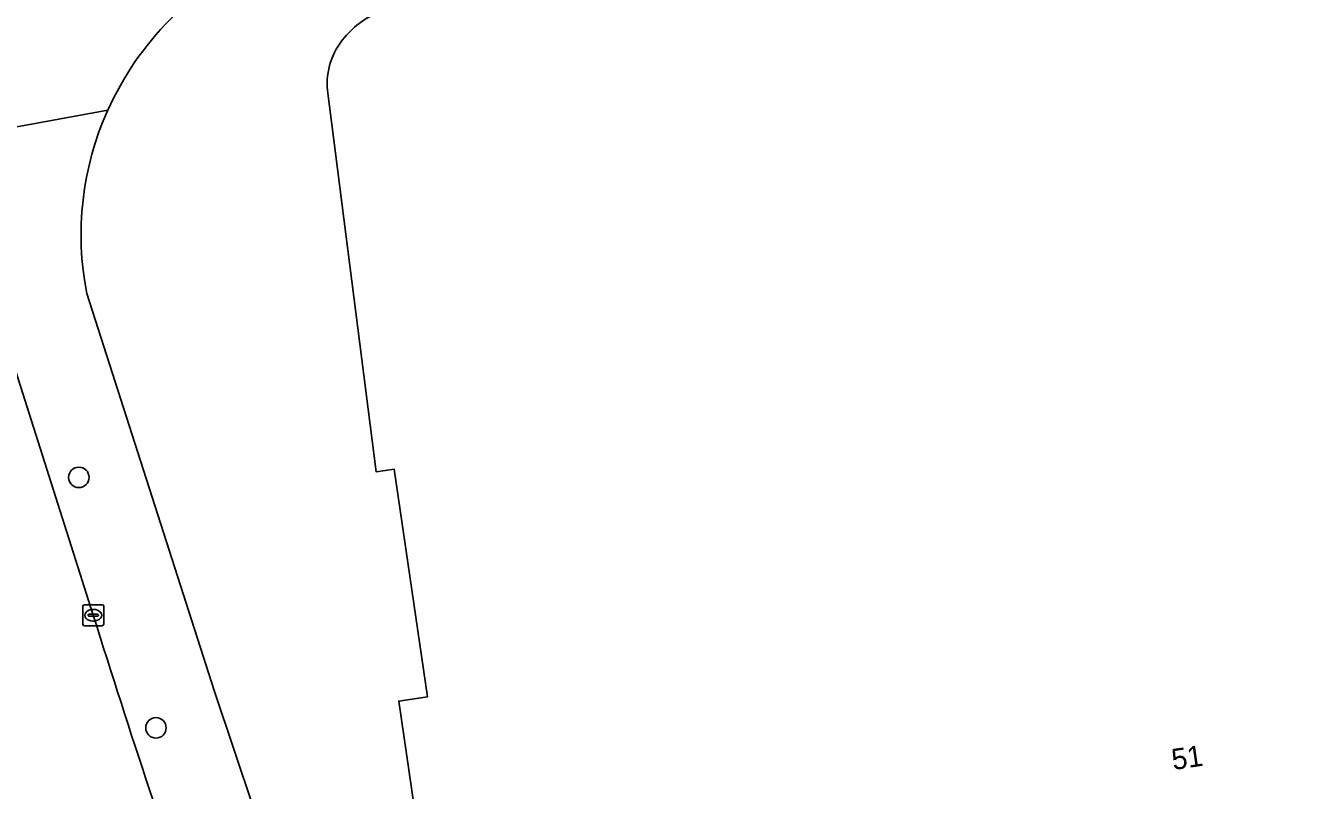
# Model space of a CAD drawing. Extents: x 159499 to 160349, y 382524 to 383273.
# Drawn here: x 159624.2 to 159685.5, y 382668 to 382704.5 of the extents above; entities that cross this region are included whole.
import ezdxf

# ---------------------------------------------------------------- set-up
doc = ezdxf.new("R2010")
doc.units = 0
for name, color, linetype in [('IMGEO_Berm_groen', 7, 'Continuous'), ('IMGEO_Boom', 7, 'Continuous'), ('IMGEO_Erf', 7, 'Continuous'), ('IMGEO_Kolk', 7, 'Continuous'), ('IMGEO_Pand', 7, 'Continuous'), ('IMGEO_Pand_nummerreeks', 7, 'Continuous'), ('IMGEO_Rijbaan_lokaal_open', 7, 'Continuous'), ('IMGEO_Voetpad_open', 7, 'Continuous')]:
    doc.layers.add(name, color=color, linetype=linetype)

msp = doc.modelspace()

# ---------------------------------------------------------------- linework, layer by layer
at = {"layer": 'IMGEO_Berm_groen'}
msp.add_arc((160288.417, 382888.96), 701.029, 197.7259, 199.40505, dxfattribs=at)
at = {"layer": 'IMGEO_Boom'}
for centre in [(159626.787, 382682.948), (159630.471, 382670.99)]:
    msp.add_circle(centre, 0.489, dxfattribs=at)
at = {"layer": 'IMGEO_Erf'}
for points in [[(159656.75, 382658.455), (159648.598, 382657.265), (159648.647, 382656.927), (159644.395, 382656.307), (159642.066, 382672.269), (159643.442, 382672.47), (159641.857, 382683.335), (159640.997, 382683.21), (159638.66, 382701.423)], [(159627.166, 382691.73), (159633.264, 382672.724), (159636.993, 382661.627), (159639.603, 382654.41)]]:
    msp.add_lwpolyline(points, dxfattribs=at)
for centre, radius, start, end in [((159641.629, 382694.408), 14.765, 114.83258, 155.71736), ((159642.683, 382701.29), 4.164, 109.83892, 140.35503), ((159642.019, 382701.73), 3.373, 138.90336, 185.22388), ((159641.402, 382694.529), 14.509, 155.785, 191.12369)]:
    msp.add_arc(centre, radius, start, end, dxfattribs=at)
at = {"layer": 'IMGEO_Kolk'}
for p, q in [((159626.977, 382675.942), (159626.977, 382676.794)), ((159627.052, 382676.868), (159627.904, 382676.868)), ((159627.236, 382676.362), (159627.236, 382676.374)), ((159627.279, 382676.411), (159627.677, 382676.411)), ((159627.465, 382676.648), (159627.49, 382676.648)), ((159627.72, 382676.374), (159627.72, 382676.362)), ((159627.978, 382676.794), (159627.978, 382675.942)), ((159627.904, 382675.868), (159627.052, 382675.868)), ((159627.674, 382676.325), (159627.276, 382676.325)), ((159627.488, 382676.088), (159627.463, 382676.088))]:
    msp.add_line(p, q, dxfattribs=at)
for points in [[(159626.977, 382675.942), (159626.977, 382676.794)], [(159627.052, 382676.868), (159627.904, 382676.868)], [(159627.978, 382676.794), (159627.978, 382675.942)], [(159627.904, 382675.868), (159627.052, 382675.868)]]:
    msp.add_lwpolyline(points, dxfattribs=at)
for centre, radius, start, end in [((159627.054, 382676.792), 0.0765, 91.55205, 178.44795), ((159627.054, 382676.792), 0.0765, 91.55205, 178.44795), ((159627.276, 382676.371), 0.0403, 85.87752, 175.75265), ((159627.681, 382676.373), 0.0386, 1.73085, 96.63898), ((159627.902, 382676.792), 0.0765, 1.55205, 88.44795), ((159627.902, 382676.792), 0.0765, 1.55205, 88.44795), ((159627.054, 382675.944), 0.0765, 181.55205, 268.44795), ((159627.054, 382675.944), 0.0765, 181.55205, 268.44795), ((159627.273, 382676.361), 0.0366, 178.93798, 274.71019), ((159627.677, 382676.368), 0.043, 264.86636, 352.45326), ((159627.902, 382675.944), 0.0765, 271.55205, 358.44795), ((159627.902, 382675.944), 0.0765, 271.55205, 358.44795)]:
    msp.add_arc(centre, radius, start, end, dxfattribs=at)
for centre, major_axis, ratio, start_param, end_param in [((159627.464, 382676.368), (-0.387, 0.002), 0.722429, 4.712389, 7.853982), ((159627.489, 382676.368), (-0.39, 0.002), 0.717154, 1.570796, 4.712389)]:
    msp.add_ellipse(centre, major_axis=major_axis, ratio=ratio, start_param=start_param, end_param=end_param, dxfattribs=at)
at = {"layer": 'IMGEO_Pand'}
msp.add_lwpolyline([(159638.66, 382701.423), (159640.997, 382683.21), (159641.857, 382683.335), (159643.442, 382672.47), (159642.066, 382672.269), (159644.395, 382656.307), (159648.647, 382656.927), (159648.598, 382657.265), (159656.75, 382658.455), (159659.453, 382639.936), (159656.427, 382639.494), (159657.299, 382633.515), (159674.654, 382636.047), (159673.787, 382641.988), (159670.783, 382641.55), (159667.4, 382664.726), (159676.502, 382666.054), (159683.769, 382667.115), (159683.967, 382665.716), (159686.027, 382651.138)], dxfattribs=at)
for centre, radius, start, end in [((159642.683, 382701.29), 4.164, 109.83892, 140.35503), ((159642.019, 382701.73), 3.373, 138.90336, 185.22388)]:
    msp.add_arc(centre, radius, start, end, dxfattribs=at)
at = {"layer": 'IMGEO_Rijbaan_lokaal_open'}
msp.add_lwpolyline([(159627.477, 382676.367), (159620.919, 382696.925), (159620.246, 382699.027)], dxfattribs=at)
for centre, radius, start, end in [((160063.968, 382812.706), 457.288, 197.34631, 199.54014), ((160288.417, 382888.96), 701.029, 197.7259, 199.40505)]:
    msp.add_arc(centre, radius, start, end, dxfattribs=at)
at = {"layer": 'IMGEO_Voetpad_open'}
for points in [[(159620.246, 382699.027), (159628.17, 382700.48)], [(159628.17, 382700.48), (159620.246, 382699.027), (159620.919, 382696.925), (159627.477, 382676.367)], [(159639.603, 382654.41), (159636.993, 382661.627), (159633.264, 382672.724), (159627.166, 382691.73)]]:
    msp.add_lwpolyline(points, dxfattribs=at)
for centre, radius, start, end in [((159641.629, 382694.408), 14.765, 114.83258, 155.71736), ((159641.402, 382694.529), 14.509, 155.785, 191.12369), ((160063.968, 382812.706), 457.288, 197.34631, 199.54014)]:
    msp.add_arc(centre, radius, start, end, dxfattribs=at)

# ---------------------------------------------------------------- texts
at = {"layer": 'IMGEO_Pand_nummerreeks'}
msp.add_text('51', height=1, rotation=8.30789, dxfattribs=at).set_placement((159679.066, 382668.975))

doc.saveas('drawing.dxf')
